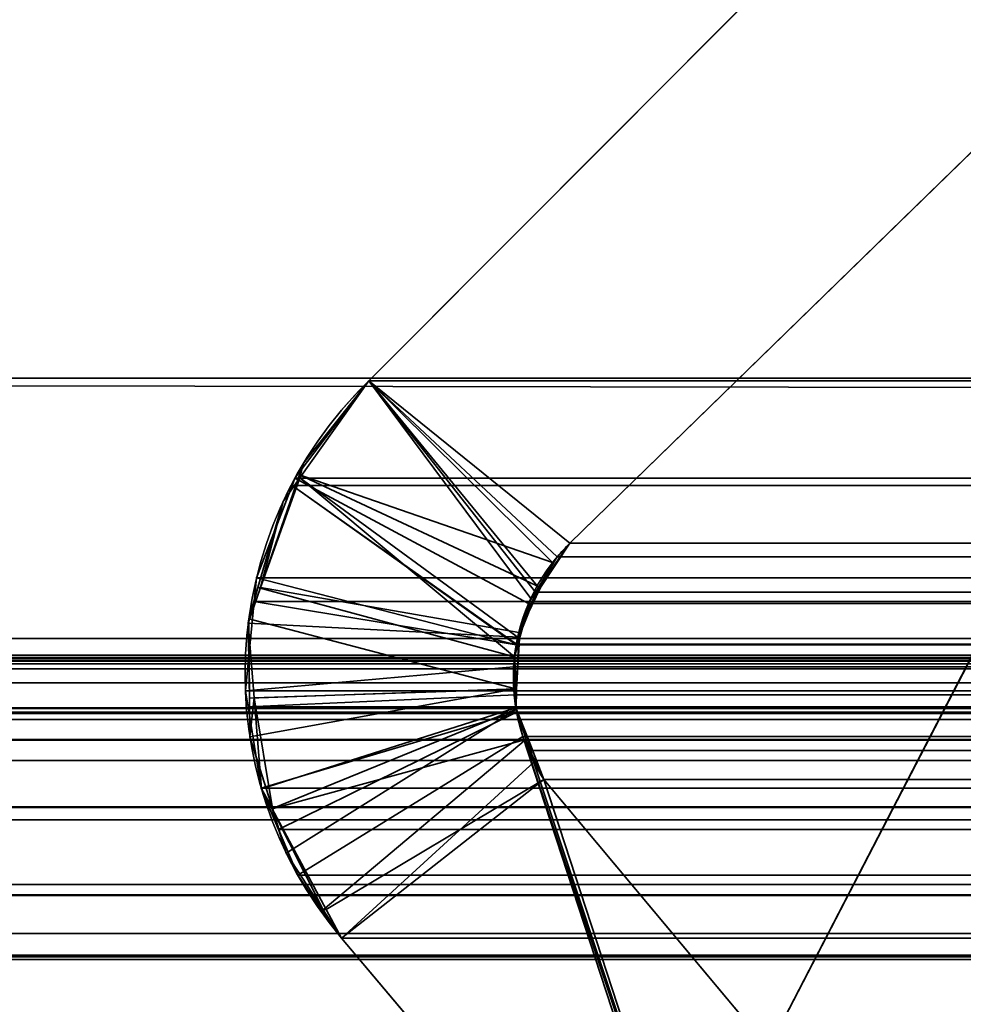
# Model space of a CAD drawing. Header units: millimetres. Extents: x -603 to 3703, y -115 to 193.
# Tile 939 of 1056: x 2499.75 to 2501.94, y 1.19 to 3.48. Entities that reach past the tile are written whole.
import ezdxf

# ---------------------------------------------------------------- set-up
doc = ezdxf.new("R2010")
doc.units = ezdxf.units.MM
doc.layers.add('151', color=7, linetype='Continuous', true_color=0xffffff)

# ---------------------------------------------------------------- blocks, each defined once
blk = doc.blocks.new('UG_SURFACE_003')
at = {"layer": '151', "color": 252, "linetype": 'Continuous', "lineweight": 35}
for points in [[(3703.0001, -18, 2212.25), (3703.0001, 174.4, 2212.25), (2296.9999, 174.4, 2212.25), (2296.9999, -18, 2212.25)], [(2447, -18, 2062.2499), (2447, 174.4, 2062.2499), (3553, 174.4, 2062.2499), (3553, -18, 2062.2499)]]:
    blk.add_3dface(points, dxfattribs=at)
blk = doc.blocks.new('UG_SURFACE_101')
at = {"layer": '151', "color": 252, "linetype": 'Continuous', "lineweight": 35}
for points in [[(2485.5001, -29.92, 2023.7501), (3514.4999, -29.92, 2023.7501), (3514.4999, 14.42, 2023.7501), (2485.5001, 14.42, 2023.7501)], [(2487, -29.92, 2022.2499), (2487, 14.42, 2022.2499), (3513, 14.42, 2022.2499), (3513, -29.92, 2022.2499)]]:
    blk.add_3dface(points, dxfattribs=at)
blk = doc.blocks.new('UG_SURFACE_103')
at = {"layer": '151', "color": 252, "linetype": 'Continuous', "lineweight": 35}
for points in [[(2503, 4.0145, -7.75), (2487.9999, 4.0145, -7.75), (2487.9999, -24.9528, -7.75), (3512.0001, -24.9528, -7.75)], [(2487.9999, -24.9528, -8.75), (2487.9999, 4.0145, -8.75), (2503, 4.0145, -8.75)], [(2503, 4.0145, -8.75), (3497, 4.0145, -8.75), (2487.9999, -24.9528, -8.75)], [(3497, 4.0145, -8.75), (3512.0001, 4.0145, -8.75), (3512.0001, -24.9528, -8.75), (2487.9999, -24.9528, -8.75)]]:
    blk.add_3dface(points, dxfattribs=at)
blk = doc.blocks.new('UG_SURFACE_138')
at = {"layer": '151', "color": 7, "linetype": 'Continuous', "lineweight": 35}
for points in [[(2502.2712, 3.4787, -8.75), (2501.0231, 2.2621, -8.75), (2500.5558, 2.6395, -8.75), (2501.8063, 3.8936, -8.75)], [(2501.0231, 2.2621, 2008.2271), (2502.2712, 3.4787, 2006.979), (2501.8063, 3.8936, 2007.4437), (2500.5558, 2.6395, 2008.6942)], [(2501.8063, 3.8936, -8.75), (2500.5558, 2.6395, -8.75), (2500.5558, 2.6395, 2008.6942), (2501.8063, 3.8936, 2007.4437)], [(2502.2712, 3.4787, 2006.979), (2501.0231, 2.2621, 2008.2271), (2501.0231, 2.2621, -8.75), (2502.2712, 3.4787, -8.75)], [(2500.3951, 2.4216, -8.75), (2500.4044, 2.4487, -8.75), (2500.5558, 2.6395, -8.75), (2500.983, 2.2174, -8.75)], [(2500.9062, 2.0413, 2008.3437), (2500.9322, 2.1339, 2008.3179), (2500.5558, 2.6395, 2008.6942), (2500.396, 2.4145, 2008.8539)], [(2500.4044, 2.4487, -8.75), (2500.396, 2.4145, 2008.8539), (2500.5558, 2.6395, 2008.6942)], [(2500.5558, 2.6395, 2008.6942), (2500.5558, 2.6395, -8.75), (2500.4044, 2.4487, -8.75)], [(2501.0231, 2.2621, -8.75), (2500.983, 2.2174, -8.75), (2500.5558, 2.6395, -8.75)], [(2500.5558, 2.6395, 2008.6942), (2500.9322, 2.1339, 2008.3179), (2500.9501, 2.1591, 2008.3001)], [(2500.9501, 2.1591, 2008.3001), (2501.0231, 2.2621, 2008.2271), (2500.5558, 2.6395, 2008.6942)], [(2500.4044, 2.4487, -8.75), (2500.3951, 2.4216, -8.75), (2500.396, 2.4145, 2008.8539)], [(2500.396, 2.4145, 2008.8539), (2500.3569, 2.3595, 2008.893), (2500.2983, 2.1593, 2008.9517), (2500.8943, 1.9984, 2008.3556)], [(2500.9549, 2.1594, -8.75), (2500.9043, 2.0549, -8.75), (2500.3042, 2.1591, -8.75), (2500.3951, 2.4216, -8.75)], [(2500.396, 2.4145, 2008.8539), (2500.3951, 2.4216, -8.75), (2500.3042, 2.1591, -8.75)], [(2500.3042, 2.1591, -8.75), (2500.3569, 2.3595, 2008.893), (2500.396, 2.4145, 2008.8539)], [(2500.3951, 2.4216, -8.75), (2500.983, 2.2174, -8.75), (2500.9549, 2.1594, -8.75)], [(2500.396, 2.4145, 2008.8539), (2500.8943, 1.9984, 2008.3556), (2500.9062, 2.0413, 2008.3437)], [(2500.3042, 2.1591, -8.75), (2500.2983, 2.1593, 2008.9517), (2500.3569, 2.3595, 2008.893)], [(2501.0231, 2.2621, 2008.2271), (2500.9501, 2.1591, 2008.3001), (2500.9549, 2.1594, -8.75)], [(2500.9549, 2.1594, -8.75), (2500.983, 2.2174, -8.75), (2501.0231, 2.2621, 2008.2271)], [(2500.983, 2.2174, -8.75), (2501.0231, 2.2621, -8.75), (2501.0231, 2.2621, 2008.2271)], [(2500.2759, 2.0769, -8.75), (2500.2773, 2.0869, 2008.9729), (2500.2983, 2.1593, 2008.9517)], [(2500.2983, 2.1593, 2008.9517), (2500.3042, 2.1591, -8.75), (2500.2759, 2.0769, -8.75)], [(2500.2759, 2.0769, -8.75), (2500.3042, 2.1591, -8.75), (2500.9043, 2.0549, -8.75), (2500.9041, 2.0437, -8.75)], [(2500.8967, 1.9241, 2008.3532), (2500.8943, 1.9984, 2008.3556), (2500.2983, 2.1593, 2008.9517), (2500.2773, 2.0869, 2008.9729)], [(2500.9041, 2.0437, -8.75), (2500.9043, 2.0549, -8.75), (2500.9501, 2.1591, 2008.3001)], [(2500.9501, 2.1591, 2008.3001), (2500.9322, 2.1339, 2008.3179), (2500.9041, 2.0437, -8.75)], [(2500.9043, 2.0549, -8.75), (2500.9549, 2.1594, -8.75), (2500.9501, 2.1591, 2008.3001)], [(2500.9322, 2.1339, 2008.3179), (2500.9062, 2.0413, 2008.3437), (2500.9041, 2.0437, -8.75)], [(2500.2789, 1.902, 2008.9712), (2500.2773, 2.0869, 2008.9729), (2500.2759, 2.0769, -8.75)], [(2500.2773, 2.0869, 2008.9729), (2500.2789, 1.902, 2008.9712), (2500.8967, 1.9241, 2008.3532)], [(2500.2897, 1.9034, -8.75), (2500.2759, 2.0769, -8.75), (2500.9041, 2.0437, -8.75), (2500.8993, 1.9236, -8.75)], [(2500.2759, 2.0769, -8.75), (2500.2897, 1.9034, -8.75), (2500.2789, 1.902, 2008.9712)], [(2500.9062, 2.0413, 2008.3437), (2500.8943, 1.9984, 2008.3556), (2500.8993, 1.9236, -8.75)], [(2500.8993, 1.9236, -8.75), (2500.9041, 2.0437, -8.75), (2500.9062, 2.0413, 2008.3437)], [(2500.8943, 1.9984, 2008.3556), (2500.8967, 1.9241, 2008.3532), (2500.8993, 1.9236, -8.75)], [(2500.8967, 1.9241, 2008.3532), (2500.2789, 1.902, 2008.9712), (2500.2797, 1.8123, 2008.9703)], [(2500.2797, 1.8123, 2008.9703), (2500.3319, 1.6459, 2008.9183), (2500.8981, 1.8769, 2008.3518), (2500.8967, 1.9241, 2008.3532)], [(2500.8993, 1.9236, -8.75), (2500.8976, 1.8796, -8.75), (2500.3066, 1.6913, -8.75), (2500.2897, 1.9034, -8.75)], [(2500.8993, 1.9236, -8.75), (2500.8967, 1.9241, 2008.3532), (2500.8981, 1.8769, 2008.3518)], [(2500.8981, 1.8769, 2008.3518), (2500.8976, 1.8796, -8.75), (2500.8993, 1.9236, -8.75)], [(2500.2797, 1.8123, 2008.9703), (2500.2789, 1.902, 2008.9712), (2500.2897, 1.9034, -8.75)], [(2500.3319, 1.6459, 2008.9183), (2500.2797, 1.8123, 2008.9703), (2500.2897, 1.9034, -8.75)], [(2500.2897, 1.9034, -8.75), (2500.3066, 1.6913, -8.75), (2500.3319, 1.6459, 2008.9183)], [(2500.3314, 1.645, -8.75), (2500.3066, 1.6913, -8.75), (2500.8976, 1.8796, -8.75), (2500.9258, 1.8076, -8.75)], [(2500.8981, 1.8769, 2008.3518), (2500.3319, 1.6459, 2008.9183), (2500.3643, 1.542, 2008.8856)], [(2500.3643, 1.542, 2008.8856), (2500.4501, 1.4105, 2008.8), (2500.9212, 1.807, 2008.3287), (2500.8981, 1.8769, 2008.3518)], [(2500.8976, 1.8796, -8.75), (2500.8981, 1.8769, 2008.3518), (2500.9212, 1.807, 2008.3287)], [(2500.9212, 1.807, 2008.3287), (2500.9258, 1.8076, -8.75), (2500.8976, 1.8796, -8.75)], [(2500.9258, 1.8076, -8.75), (2500.9627, 1.7131, -8.75), (2500.457, 1.4111, -8.75), (2500.3314, 1.645, -8.75)], [(2500.9258, 1.8076, -8.75), (2500.9212, 1.807, 2008.3287), (2500.9391, 1.754, 2008.311)], [(2500.9258, 1.8076, -8.75), (2500.9391, 1.754, 2008.311), (2500.9627, 1.7131, 2008.2872)], [(2500.9627, 1.7131, 2008.2872), (2500.9627, 1.7131, -8.75), (2500.9258, 1.8076, -8.75)], [(2500.4501, 1.4105, 2008.8), (2500.4928, 1.345, 2008.7574), (2500.9391, 1.754, 2008.311), (2500.9212, 1.807, 2008.3287)], [(2500.9627, 1.7131, 2008.2872), (2500.9391, 1.754, 2008.311), (2500.4928, 1.345, 2008.7574)], [(2500.4928, 1.345, -8.75), (2500.457, 1.4111, -8.75), (2500.9627, 1.7131, -8.75)], [(2500.9627, 1.7131, -8.75), (2501.5149, 1.0529, -8.75), (2501.431, 0.2303, -8.75), (2500.4928, 1.345, -8.75)], [(2501.5149, 1.0529, 2007.735), (2500.9627, 1.7131, 2008.2872), (2500.4928, 1.345, 2008.7574), (2501.431, 0.2303, 2007.8189)], [(2500.9627, 1.7131, 2008.2872), (2501.5149, 1.0529, 2007.735), (2501.5149, 1.0529, -8.75), (2500.9627, 1.7131, -8.75)], [(2500.3066, 1.6913, -8.75), (2500.3314, 1.645, -8.75), (2500.3319, 1.6459, 2008.9183)], [(2500.3643, 1.542, 2008.8856), (2500.3319, 1.6459, 2008.9183), (2500.3314, 1.645, -8.75)], [(2500.3314, 1.645, -8.75), (2500.457, 1.4111, -8.75), (2500.4501, 1.4105, 2008.8)], [(2500.4501, 1.4105, 2008.8), (2500.3643, 1.542, 2008.8856), (2500.3314, 1.645, -8.75)], [(2500.4928, 1.345, 2008.7574), (2500.4501, 1.4105, 2008.8), (2500.457, 1.4111, -8.75)], [(2500.457, 1.4111, -8.75), (2500.4928, 1.345, -8.75), (2500.4928, 1.345, 2008.7574)], [(2500.4928, 1.345, -8.75), (2501.431, 0.2303, -8.75), (2501.431, 0.2303, 2007.8189), (2500.4928, 1.345, 2008.7574)]]:
    blk.add_3dface(points, dxfattribs=at)
blk = doc.blocks.new('UG_SURFACE_139')
at = {"layer": '151', "color": 7, "linetype": 'Continuous', "lineweight": 35}
for points in [[(3512.1751, 2.6459, 2021.425), (3512.1284, 5.9608, 2021.3785), (2487.8716, 5.9608, 2021.3785), (2487.8249, 2.6459, 2021.425)], [(2488.795, 2.0412, 2020.4549), (2488.8775, 4.9715, 2020.3724), (3511.1225, 4.9715, 2020.3724), (3511.205, 2.0412, 2020.4549)], [(2500.5558, 2.6395, 2008.6942), (2501.8063, 3.8936, 2007.4437), (2502.2712, 3.4787, 2006.979), (2501.0231, 2.2621, 2008.2271)], [(2501.8063, 3.8936, 2007.4437), (2500.5558, 2.6395, 2008.6942), (3499.4442, 2.6395, 2008.6942), (3498.1937, 3.8936, 2007.4437)], [(3497.7288, 3.4787, 2006.979), (3498.9769, 2.2621, 2008.2271), (2501.0231, 2.2621, 2008.2271), (2502.2712, 3.4787, 2006.979)], [(3512.1696, 1.0733, 2021.4195), (2487.8249, 2.6459, 2021.425), (2487.7391, 0.3112, 2021.5108)], [(3512.1696, 1.0733, 2021.4195), (3512.1751, 2.6459, 2021.425), (2487.8249, 2.6459, 2021.425)], [(2500.9429, 2.1484, 2008.307), (2500.927, 2.1222, 2008.3232), (2500.3841, 2.4134, 2008.8658), (2500.5558, 2.6395, 2008.6942)], [(3499.6159, 2.4134, 2008.8658), (3499.4442, 2.6395, 2008.6942), (2500.5558, 2.6395, 2008.6942), (2500.3841, 2.4134, 2008.8658)], [(2500.5558, 2.6395, 2008.6942), (2500.9937, 2.2307, 2008.2562), (2500.9429, 2.1484, 2008.307)], [(2501.0231, 2.2621, 2008.2271), (2500.9937, 2.2307, 2008.2562), (2500.5558, 2.6395, 2008.6942)], [(2500.3777, 2.3963, 2008.8725), (2500.3841, 2.4134, 2008.8658), (2500.927, 2.1222, 2008.3232), (2500.8988, 2.0275, 2008.3513)], [(2500.3777, 2.3963, 2008.8725), (3499.6223, 2.3963, 2008.8725), (3499.6159, 2.4134, 2008.8658)], [(2500.3841, 2.4134, 2008.8658), (2500.3777, 2.3963, 2008.8725), (3499.6159, 2.4134, 2008.8658)], [(2500.8984, 2.026, 2008.3516), (2500.2949, 2.1819, 2008.955), (2500.3777, 2.3963, 2008.8725)], [(3499.7051, 2.1819, 2008.955), (3499.6223, 2.3963, 2008.8725), (2500.3777, 2.3963, 2008.8725), (2500.2949, 2.1819, 2008.955)], [(2500.8988, 2.0275, 2008.3513), (2500.8984, 2.026, 2008.3516), (2500.3777, 2.3963, 2008.8725)], [(3499.0554, 2.1585, 2008.3055), (2500.9937, 2.2307, 2008.2562), (2501.0231, 2.2621, 2008.2271)], [(2501.0231, 2.2621, 2008.2271), (3498.9769, 2.2621, 2008.2271), (3499.0554, 2.1585, 2008.3055)], [(3499.0585, 2.1509, 2008.3084), (2500.9429, 2.1484, 2008.307), (2500.9937, 2.2307, 2008.2562)], [(3499.0554, 2.1585, 2008.3055), (3499.0585, 2.1509, 2008.3084), (2500.9937, 2.2307, 2008.2562)], [(2500.2897, 2.1271, 2008.9602), (2500.2949, 2.1819, 2008.955), (2500.8984, 2.026, 2008.3516)], [(2500.2949, 2.1819, 2008.955), (2500.2897, 2.1271, 2008.9602), (3499.7103, 2.1271, 2008.9602)], [(2500.2949, 2.1819, 2008.955), (3499.7103, 2.1271, 2008.9602), (3499.7051, 2.1819, 2008.955)], [(2500.9429, 2.1484, 2008.307), (3499.0585, 2.1509, 2008.3084), (3499.0954, 2.0554, 2008.3454)], [(3499.0954, 2.0554, 2008.3454), (2500.927, 2.1222, 2008.3232), (2500.9429, 2.1484, 2008.307)], [(2500.8984, 2.026, 2008.3516), (2500.8924, 1.975, 2008.3575), (2500.2692, 1.9194, 2008.9808), (2500.2897, 2.1271, 2008.9602)], [(3499.7308, 1.9194, 2008.9808), (2500.2897, 2.1271, 2008.9602), (2500.2692, 1.9194, 2008.9808)], [(3499.7308, 1.9194, 2008.9808), (3499.7103, 2.1271, 2008.9602), (2500.2897, 2.1271, 2008.9602)], [(3499.0988, 2.027, 2008.3489), (2500.8988, 2.0275, 2008.3513), (2500.927, 2.1222, 2008.3232)], [(3499.0954, 2.0554, 2008.3454), (3499.0988, 2.027, 2008.3489), (2500.927, 2.1222, 2008.3232)], [(2488.7958, 2.002, 2020.4542), (2488.795, 2.0412, 2020.4549), (3511.205, 2.0412, 2020.4549)], [(2488.8117, 1.8784, 2020.4382), (2488.7958, 2.002, 2020.4542), (3511.205, 2.0412, 2020.4549)], [(3511.205, 2.0412, 2020.4549), (3511.1883, 1.8784, 2020.4382), (2488.8117, 1.8784, 2020.4382)], [(2500.8924, 1.975, 2008.3575), (2500.8984, 2.026, 2008.3516), (3499.1057, 1.9097, 2008.3556)], [(3499.1083, 1.9483, 2008.3582), (2500.8984, 2.026, 2008.3516), (2500.8988, 2.0275, 2008.3513)], [(3499.1083, 1.9483, 2008.3582), (3499.1057, 1.9097, 2008.3556), (2500.8984, 2.026, 2008.3516)], [(2500.8988, 2.0275, 2008.3513), (3499.0988, 2.027, 2008.3489), (3499.1083, 1.9483, 2008.3582)], [(2491.6265, 1.997, 2017.6234), (2489.7101, 1.295, 2019.5398), (3510.2899, 1.295, 2019.5398), (3508.3735, 1.997, 2017.6234)], [(2491.6265, 1.997, 2017.6234), (3508.3735, 1.997, 2017.6234), (3508.2934, 2.0043, 2017.5433)], [(2491.709, 1.9934, 2017.5412), (2491.6265, 1.997, 2017.6234), (3508.2934, 2.0043, 2017.5433)], [(3508.2934, 2.0043, 2017.5433), (3508.291, 2.0038, 2017.5412), (2491.709, 1.9934, 2017.5412)], [(2491.8151, 1.9887, 2017.4348), (2491.709, 1.9934, 2017.5412), (3508.291, 2.0038, 2017.5412)], [(2491.8151, 1.9887, 2017.4348), (3508.291, 2.0038, 2017.5412), (3508.1668, 1.974, 2017.4167)], [(3508.1668, 1.974, 2017.4167), (2491.8339, 1.982, 2017.416), (2491.8151, 1.9887, 2017.4348)], [(2491.8661, 1.9704, 2017.3838), (2491.8339, 1.982, 2017.416), (3508.1668, 1.974, 2017.4167)], [(2491.8661, 1.9704, 2017.3838), (3508.1668, 1.974, 2017.4167), (3508.1148, 1.9616, 2017.365)], [(3508.1148, 1.9616, 2017.365), (2491.9114, 1.9378, 2017.3385), (2491.8661, 1.9704, 2017.3838)], [(2500.2754, 1.8818, 2008.9746), (2500.2692, 1.9194, 2008.9808), (2500.8924, 1.975, 2008.3575), (2500.8967, 1.9101, 2008.3532)], [(3499.1057, 1.9097, 2008.3556), (2500.8967, 1.9101, 2008.3532), (2500.8924, 1.975, 2008.3575)], [(3508.1148, 1.9616, 2017.365), (3508.0876, 1.941, 2017.3376), (2491.9114, 1.9378, 2017.3385)], [(2492.0065, 1.8695, 2017.2434), (2491.9114, 1.9378, 2017.3385), (3508.0876, 1.941, 2017.3376)], [(2492.0065, 1.8695, 2017.2434), (3508.0876, 1.941, 2017.3376), (3507.9935, 1.8695, 2017.2434)], [(2500.2692, 1.9194, 2008.9808), (2500.2754, 1.8818, 2008.9746), (3499.7246, 1.8818, 2008.9746), (3499.7308, 1.9194, 2008.9808)], [(2500.8967, 1.9101, 2008.3532), (2500.8993, 1.8701, 2008.3506), (2500.3061, 1.6931, 2008.944), (2500.2754, 1.8818, 2008.9746)], [(2500.8967, 1.9101, 2008.3532), (3499.1057, 1.9097, 2008.3556), (3499.1047, 1.8959, 2008.3547)], [(2500.8993, 1.8701, 2008.3506), (2500.8967, 1.9101, 2008.3532), (3499.1047, 1.8959, 2008.3547)], [(2488.8117, 1.8784, 2020.4382), (3511.1883, 1.8784, 2020.4382), (3511.1794, 1.8545, 2020.4294)], [(3511.1794, 1.8545, 2020.4294), (2488.8186, 1.8526, 2020.4315), (2488.8117, 1.8784, 2020.4382)], [(3499.6939, 1.6931, 2008.944), (2500.2754, 1.8818, 2008.9746), (2500.3061, 1.6931, 2008.944)], [(3499.6939, 1.6931, 2008.944), (3499.7246, 1.8818, 2008.9746), (2500.2754, 1.8818, 2008.9746)], [(3499.1047, 1.8959, 2008.3547), (2500.9141, 1.8134, 2008.3358), (2500.8993, 1.8701, 2008.3506)], [(2500.9141, 1.8134, 2008.3358), (3499.1047, 1.8959, 2008.3547), (3499.0795, 1.7957, 2008.3296)], [(2488.8308, 1.8061, 2020.4191), (2488.8186, 1.8526, 2020.4315), (3511.1794, 1.8545, 2020.4294)], [(2488.8308, 1.8061, 2020.4191), (3511.1794, 1.8545, 2020.4294), (3511.1115, 1.6712, 2020.3614)], [(3507.9935, 1.8695, 2017.2434), (2492.0084, 1.8664, 2017.2415), (2492.0065, 1.8695, 2017.2434)], [(3507.9935, 1.8695, 2017.2434), (3507.9916, 1.8664, 2017.2415), (2492.0084, 1.8664, 2017.2415)], [(2492.0084, 1.8664, 2017.2415), (3507.9916, 1.8664, 2017.2415), (3507.9215, 1.7573, 2017.1714), (2492.0785, 1.7573, 2017.1714)], [(2500.3464, 1.5971, 2008.9035), (2500.3061, 1.6931, 2008.944), (2500.8993, 1.8701, 2008.3506)], [(2500.8993, 1.8701, 2008.3506), (2500.9141, 1.8134, 2008.3358), (2500.3912, 1.4909, 2008.8589), (2500.3464, 1.5971, 2008.9035)], [(2500.9141, 1.8134, 2008.3358), (2501.431, 0.2303, 2007.8189), (2500.4928, 1.345, 2008.7574), (2500.3912, 1.4909, 2008.8589)], [(2500.9141, 1.8134, 2008.3358), (2501.4625, 0.1807, 2007.7875), (2501.431, 0.2303, 2007.8189)], [(2501.4625, 0.1807, 2007.7875), (2500.9141, 1.8134, 2008.3358), (2500.9301, 1.7806, 2008.3201)], [(2500.9141, 1.8134, 2008.3358), (3499.0795, 1.7957, 2008.3296), (3499.0711, 1.7794, 2008.3213)], [(3499.0711, 1.7794, 2008.3213), (2500.9301, 1.7806, 2008.3201), (2500.9141, 1.8134, 2008.3358)], [(2488.8308, 1.8061, 2020.4191), (3511.1115, 1.6712, 2020.3614), (3511.0958, 1.6501, 2020.3459)], [(3511.0958, 1.6501, 2020.3459), (2488.905, 1.6499, 2020.345), (2488.8308, 1.8061, 2020.4191)], [(2500.9301, 1.7806, 2008.3201), (2500.9627, 1.7131, 2008.2872), (2501.4625, 0.1807, 2007.7875)], [(2500.9301, 1.7806, 2008.3201), (3499.0711, 1.7794, 2008.3213), (3499.0373, 1.7131, 2008.2872)], [(3499.0373, 1.7131, 2008.2872), (2500.9627, 1.7131, 2008.2872), (2500.9301, 1.7806, 2008.3201)], [(2492.0785, 1.7573, 2017.1714), (3507.9215, 1.7573, 2017.1714), (3507.2753, 1.0745, 2016.5255), (2492.7247, 1.0745, 2016.5255)], [(2500.3061, 1.6931, 2008.944), (2500.3464, 1.5971, 2008.9035), (3499.6536, 1.5971, 2008.9035), (3499.6939, 1.6931, 2008.944)], [(2501.4625, 0.1807, 2007.7875), (2500.9627, 1.7131, 2008.2872), (2501.5149, 1.0529, 2007.735)], [(3499.0373, 1.7131, 2008.2872), (3498.4851, 1.0529, 2007.735), (2501.5149, 1.0529, 2007.735), (2500.9627, 1.7131, 2008.2872)], [(2488.905, 1.6499, 2020.345), (3511.0958, 1.6501, 2020.3459), (3510.993, 1.5104, 2020.2429)], [(2488.9185, 1.6214, 2020.3316), (2488.905, 1.6499, 2020.345), (3510.993, 1.5104, 2020.2429)], [(2488.9185, 1.6214, 2020.3316), (3510.993, 1.5104, 2020.2429), (3510.9425, 1.4749, 2020.1926)], [(3510.9425, 1.4749, 2020.1926), (2489.0566, 1.4693, 2020.1933), (2488.9185, 1.6214, 2020.3316)], [(3499.6536, 1.5971, 2008.9035), (2500.3464, 1.5971, 2008.9035), (2500.3912, 1.4909, 2008.8589)], [(3499.6088, 1.4909, 2008.8589), (3499.6536, 1.5971, 2008.9035), (2500.3912, 1.4909, 2008.8589)], [(2500.3912, 1.4909, 2008.8589), (2500.4928, 1.345, 2008.7574), (3499.5072, 1.345, 2008.7574), (3499.6088, 1.4909, 2008.8589)], [(2489.079, 1.4448, 2020.1712), (2489.0566, 1.4693, 2020.1933), (3510.9425, 1.4749, 2020.1926)], [(2489.079, 1.4448, 2020.1712), (3510.9425, 1.4749, 2020.1926), (3510.7572, 1.3446, 2020.0071)], [(2489.079, 1.4448, 2020.1712), (3510.7572, 1.3446, 2020.0071), (3510.7486, 1.3429, 2019.9986)], [(3510.7486, 1.3429, 2019.9986), (2489.2542, 1.3555, 2019.9957), (2489.079, 1.4448, 2020.1712)], [(2489.3539, 1.3048, 2019.8963), (2489.2542, 1.3555, 2019.9957), (3510.7486, 1.3429, 2019.9986)], [(2489.4698, 1.3016, 2019.7802), (2489.3539, 1.3048, 2019.8963), (3510.7486, 1.3429, 2019.9986)], [(3510.7486, 1.3429, 2019.9986), (3510.5288, 1.3001, 2019.7787), (2489.4698, 1.3016, 2019.7802)], [(2500.4928, 1.345, 2008.7574), (2501.431, 0.2303, 2007.8189), (3498.569, 0.2303, 2007.8189), (3499.5072, 1.345, 2008.7574)], [(2489.4698, 1.3016, 2019.7802), (3510.5288, 1.3001, 2019.7787), (3510.4198, 1.2788, 2019.67)], [(2489.7101, 1.295, 2019.5398), (2489.4698, 1.3016, 2019.7802), (3510.4198, 1.2788, 2019.67)], [(3510.4198, 1.2788, 2019.67), (3510.2899, 1.295, 2019.5398), (2489.7101, 1.295, 2019.5398)]]:
    blk.add_3dface(points, dxfattribs=at)

msp = doc.modelspace()

# ---------------------------------------------------------------- linework, layer by layer
at = {"layer": '151', "linetype": 'Continuous', "lineweight": -3}
for p, q in [((2500.5557, 2.6395, 2008.6943), (2501.8063, 3.8936, 2007.4437)), ((2500.5557, 2.6395, 2008.6943), (2501.8063, 3.8936, 2007.4437)), ((2501.8063, 3.8936, -8.75), (2500.5557, 2.6395, -8.75)), ((2502.2711, 3.4787, -8.75), (2501.023, 2.2621, -8.75)), ((2502.2711, 3.4787, 2006.9789), (2501.023, 2.2621, 2008.227)), ((2502.2711, 3.4787, 2006.9789), (2501.023, 2.2621, 2008.227)), ((3512.175, 2.6459, 2021.425), (2487.825, 2.6459, 2021.425)), ((2500.5557, 2.6395, 2008.6943), (3499.4443, 2.6395, 2008.6943)), ((2500.5557, 2.6395, -8.75), (2500.5557, 2.6395, 2008.6943)), ((2501.023, 2.2621, 2008.227), (2501.023, 2.2621, -8.75)), ((3498.977, 2.2621, 2008.227), (2501.023, 2.2621, 2008.227)), ((2488.7951, 2.0412, 2020.4549), (3511.2049, 2.0412, 2020.4549)), ((2491.6266, 1.997, 2017.6234), (3508.3734, 1.997, 2017.6234)), ((2488.8117, 1.8784, 2020.4383), (3511.1883, 1.8784, 2020.4383)), ((2492.0786, 1.7573, 2017.1714), (3507.9214, 1.7573, 2017.1714)), ((2500.9628, 1.7131, 2008.2872), (2501.515, 1.0529, 2007.735)), ((2500.9628, 1.7131, 2008.2872), (2501.515, 1.0529, 2007.735)), ((2500.9628, 1.7131, 2008.2872), (2500.9628, 1.7131, -8.75)), ((3499.0372, 1.7131, 2008.2872), (2500.9628, 1.7131, 2008.2872)), ((2500.9628, 1.7131, -8.75), (2501.515, 1.0529, -8.75)), ((2500.4927, 1.345, 2008.7573), (3499.5073, 1.345, 2008.7573)), ((2501.4311, 0.2303, 2007.8189), (2500.4927, 1.345, 2008.7573)), ((2500.4927, 1.345, -8.75), (2501.4311, 0.2303, -8.75)), ((2500.4927, 1.345, -8.75), (2500.4927, 1.345, 2008.7573)), ((2501.4311, 0.2303, 2007.8189), (2500.4927, 1.345, 2008.7573)), ((2489.7101, 1.295, 2019.5399), (3510.2899, 1.295, 2019.5399))]:
    msp.add_line(p, q, dxfattribs=at)
for points in [[(2500.4927, 1.345, -8.75), (2500.1709, 1.7265, -8.75), (2500.1985, 2.2915, -8.75), (2500.5557, 2.6395, -8.75)], [(2500.5557, 2.6395, 2008.6943), (2500.1985, 2.2915, 2009.0515), (2500.1709, 1.7265, 2009.0791), (2500.4927, 1.345, 2008.7573)], [(2501.023, 2.2621, 2008.227), (2500.8743, 2.117, 2008.3757), (2500.8488, 1.8869, 2008.4012), (2500.9628, 1.7131, 2008.2872)], [(2500.9628, 1.7131, -8.75), (2500.8488, 1.8869, -8.75), (2500.8743, 2.117, -8.75), (2501.023, 2.2621, -8.75)]]:
    msp.add_open_spline(points, degree=3, dxfattribs=at)
for points, knots in [([(2500.5557, 2.6395, 2008.6943), (2500.4913, 2.5767, 2008.7587), (2500.4318, 2.501, 2008.8182), (2500.3462, 2.3438, 2008.9038), (2500.3151, 2.2651, 2008.9349), (2500.2749, 2.0983, 2008.9751), (2500.2657, 2.0076, 2008.9843), (2500.2724, 1.8421, 2008.9776), (2500.2853, 1.7647, 2008.9647), (2500.3271, 1.6205, 2008.9229), (2500.3565, 1.5522, 2008.8935), (2500.4213, 1.4376, 2008.8287), (2500.4557, 1.3888, 2008.7943), (2500.4927, 1.345, 2008.7573)], [0, 0, 0, 0, 0.216801, 0.216801, 0.388943, 0.388943, 0.56272, 0.56272, 0.714161, 0.714161, 0.867331, 0.867331, 1, 1, 1, 1]), ([(2500.9628, 1.7131, 2008.2872), (2500.9433, 1.7428, 2008.3067), (2500.9263, 1.7768, 2008.3237), (2500.908, 1.8316, 2008.342), (2500.903, 1.8507, 2008.347), (2500.8929, 1.9041, 2008.3571), (2500.8905, 1.94, 2008.3595), (2500.8934, 1.9922, 2008.3566), (2500.8954, 2.0093, 2008.3546), (2500.9042, 2.0598, 2008.3458), (2500.9142, 2.0924, 2008.3358), (2500.9445, 2.1632, 2008.3055), (2500.9678, 2.1999, 2008.2822), (2501.0032, 2.2419, 2008.2468), (2501.0129, 2.2523, 2008.2371), (2501.023, 2.2621, 2008.227)], [0, 0, 0, 0, 0.1907, 0.1907, 0.284569, 0.284569, 0.449788, 0.449788, 0.529986, 0.529986, 0.693188, 0.693188, 0.9195, 0.9195, 1, 1, 1, 1])]:
    msp.add_open_spline(points, degree=3, knots=knots, dxfattribs=at)

# ---------------------------------------------------------------- block references
for name in ['UG_SURFACE_003', 'UG_SURFACE_103', 'UG_SURFACE_101', 'UG_SURFACE_138', 'UG_SURFACE_139']:
    msp.add_blockref(name, (0, 0), dxfattribs=at)

doc.saveas('drawing.dxf')
